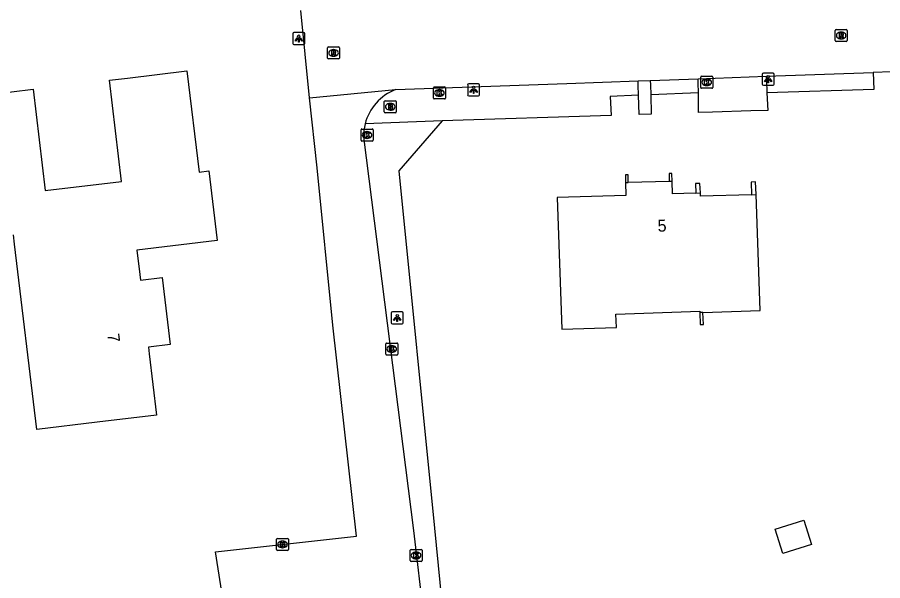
# Model space of a CAD drawing. Extents: x 162417 to 163721, y 384268 to 385416.
# Drawn here: x 163118.6 to 163190.6, y 385144.1 to 385191.1 of the extents above; entities that cross this region are included whole.
import ezdxf

# ---------------------------------------------------------------- set-up
doc = ezdxf.new("R2010")
doc.units = 0
for name, color, linetype in [('IMGEO_Brandkraan', 7, 'Continuous'), ('IMGEO_Grasland_overig', 7, 'Continuous'), ('IMGEO_Groenvoorziening', 7, 'Continuous'), ('IMGEO_Kolk', 7, 'Continuous'), ('IMGEO_Lichtpunt', 7, 'Continuous'), ('IMGEO_Muur', 7, 'Continuous'), ('IMGEO_Pand', 7, 'Continuous'), ('IMGEO_Pand_nummerreeks', 7, 'Continuous'), ('IMGEO_Rijbaan_lokaal_gesloten', 7, 'Continuous'), ('IMGEO_Rioolput', 7, 'Continuous'), ('IMGEO_Voetpad_open', 7, 'Continuous')]:
    doc.layers.add(name, color=color, linetype=linetype)

msp = doc.modelspace()

# ---------------------------------------------------------------- linework, layer by layer
at = {"layer": 'IMGEO_Brandkraan'}
for p, q in [((163149.126, 385183.184), (163149.126, 385184.036)), ((163149.201, 385184.11), (163150.053, 385184.11)), ((163150.127, 385184.036), (163150.127, 385183.184)), ((163149.637, 385183.33), (163149.612, 385183.33)), ((163149.614, 385183.89), (163149.639, 385183.89)), ((163150.053, 385183.11), (163149.201, 385183.11))]:
    msp.add_line(p, q, dxfattribs=at)
for points in [[(163149.126, 385183.184), (163149.126, 385184.036)], [(163149.201, 385184.11), (163150.053, 385184.11)], [(163150.127, 385184.036), (163150.127, 385183.184)], [(163149.474, 385183.81), (163149.474, 385183.41), (163149.687, 385183.41)], [(163149.705, 385183.81), (163149.474, 385183.81)], [(163149.653, 385183.729), (163149.599, 385183.729), (163149.599, 385183.653)], [(163149.599, 385183.653), (163149.652, 385183.653)], [(163149.661, 385183.577), (163149.599, 385183.577), (163149.599, 385183.496)], [(163149.599, 385183.496), (163149.661, 385183.496)], [(163150.053, 385183.11), (163149.201, 385183.11)]]:
    msp.add_lwpolyline(points, dxfattribs=at)
for centre, radius, start, end in [((163149.203, 385184.034), 0.0765, 91.55205, 178.44795), ((163149.203, 385184.034), 0.0765, 91.55205, 178.44795), ((163150.051, 385184.034), 0.0765, 1.55205, 88.44795), ((163150.051, 385184.034), 0.0765, 1.55205, 88.44795), ((163149.654, 385183.691), 0.0379, 267.82845, 90.93552), ((163149.662, 385183.536), 0.0404, 269.87594, 90.50774), ((163149.693, 385183.661), 0.251, 268.66757, 293.53466), ((163149.709, 385183.665), 0.145, 59.4692, 91.53667), ((163149.734, 385183.712), 0.0922, 285.51372, 58.15012), ((163149.739, 385183.52), 0.105, 301.31148, 78.98903), ((163149.203, 385183.186), 0.0765, 181.55205, 268.44795), ((163149.203, 385183.186), 0.0765, 181.55205, 268.44795), ((163150.051, 385183.186), 0.0765, 271.55205, 358.44795), ((163150.051, 385183.186), 0.0765, 271.55205, 358.44795)]:
    msp.add_arc(centre, radius, start, end, dxfattribs=at)
for centre, major_axis, ratio, start_param, end_param in [((163149.613, 385183.61), (-0.387, 0.002), 0.722429, 4.712389, 7.853982), ((163149.638, 385183.61), (-0.39, 0.002), 0.717154, 1.570796, 4.712389)]:
    msp.add_ellipse(centre, major_axis=major_axis, ratio=ratio, start_param=start_param, end_param=end_param, dxfattribs=at)
at = {"layer": 'IMGEO_Grasland_overig'}
for points in [[(163189.829, 385186.477), (163189.883, 385185.048), (163180.989, 385184.763)], [(163175.28, 385184.761), (163171.31, 385184.606)]]:
    msp.add_lwpolyline(points, dxfattribs=at)
at = {"layer": 'IMGEO_Groenvoorziening'}
for points in [[(163170.303, 385184.566), (163167.943, 385184.474), (163168.005, 385182.891), (163153.947, 385182.447)], [(163153.947, 385182.447), (163147.527, 385182.183)], [(163153.947, 385182.447), (163150.333, 385178.267), (163153.309, 385148.485), (163154.07, 385140.868), (163154.89, 385135.836), (163159.712, 385119.619)]]:
    msp.add_lwpolyline(points, dxfattribs=at)
at = {"layer": 'IMGEO_Kolk'}
for p, q in [((163175.472, 385185.222), (163175.472, 385186.074)), ((163175.547, 385186.148), (163176.399, 385186.148)), ((163175.96, 385185.928), (163175.985, 385185.928)), ((163176.473, 385186.074), (163176.473, 385185.222)), ((163153.215, 385184.334), (163153.215, 385185.186)), ((163153.29, 385185.26), (163154.142, 385185.26)), ((163153.703, 385185.04), (163153.728, 385185.04)), ((163154.216, 385185.186), (163154.216, 385184.334)), ((163176.399, 385185.148), (163175.547, 385185.148)), ((163175.983, 385185.368), (163175.958, 385185.368)), ((163154.142, 385184.26), (163153.29, 385184.26)), ((163153.726, 385184.48), (163153.701, 385184.48)), ((163147.187, 385180.83), (163147.187, 385181.682)), ((163147.262, 385181.756), (163148.114, 385181.756)), ((163147.675, 385181.536), (163147.7, 385181.536)), ((163148.188, 385181.682), (163148.188, 385180.83)), ((163148.114, 385180.756), (163147.262, 385180.756)), ((163147.698, 385180.976), (163147.673, 385180.976)), ((163149.247, 385162.996), (163149.247, 385163.848)), ((163149.322, 385163.922), (163150.174, 385163.922)), ((163150.248, 385163.848), (163150.248, 385162.996)), ((163149.758, 385163.142), (163149.733, 385163.142)), ((163149.735, 385163.702), (163149.76, 385163.702)), ((163150.174, 385162.922), (163149.322, 385162.922)), ((163140.149, 385146.714), (163140.149, 385147.566)), ((163140.224, 385147.64), (163141.076, 385147.64)), ((163140.637, 385147.42), (163140.662, 385147.42)), ((163141.15, 385147.566), (163141.15, 385146.714)), ((163141.076, 385146.64), (163140.224, 385146.64)), ((163140.66, 385146.86), (163140.635, 385146.86)), ((163151.277, 385145.795), (163151.277, 385146.647)), ((163151.352, 385146.721), (163152.204, 385146.721)), ((163152.278, 385146.647), (163152.278, 385145.795)), ((163151.788, 385145.941), (163151.763, 385145.941)), ((163151.765, 385146.501), (163151.79, 385146.501)), ((163152.204, 385145.721), (163151.352, 385145.721))]:
    msp.add_line(p, q, dxfattribs=at)
for points in [[(163175.472, 385185.222), (163175.472, 385186.074)], [(163175.547, 385186.148), (163176.399, 385186.148)], [(163175.793, 385185.848), (163175.916, 385185.848), (163175.916, 385185.697), (163176.046, 385185.848), (163176.21, 385185.848), (163176.064, 385185.697), (163176.217, 385185.448), (163176.065, 385185.448), (163175.98, 385185.612), (163175.916, 385185.545), (163175.916, 385185.448), (163175.793, 385185.448), (163175.793, 385185.848)], [(163176.473, 385186.074), (163176.473, 385185.222)], [(163153.215, 385184.334), (163153.215, 385185.186)], [(163153.29, 385185.26), (163154.142, 385185.26)], [(163153.536, 385184.96), (163153.659, 385184.96), (163153.659, 385184.809), (163153.789, 385184.96), (163153.953, 385184.96), (163153.807, 385184.809), (163153.96, 385184.56), (163153.808, 385184.56), (163153.723, 385184.724), (163153.659, 385184.657), (163153.659, 385184.56), (163153.536, 385184.56), (163153.536, 385184.96)], [(163154.216, 385185.186), (163154.216, 385184.334)], [(163176.399, 385185.148), (163175.547, 385185.148)], [(163154.142, 385184.26), (163153.29, 385184.26)], [(163147.187, 385180.83), (163147.187, 385181.682)], [(163147.262, 385181.756), (163148.114, 385181.756)], [(163147.508, 385181.456), (163147.631, 385181.456), (163147.631, 385181.305), (163147.761, 385181.456), (163147.925, 385181.456), (163147.779, 385181.305), (163147.932, 385181.056), (163147.78, 385181.056), (163147.695, 385181.22), (163147.631, 385181.153), (163147.631, 385181.056), (163147.508, 385181.056), (163147.508, 385181.456)], [(163148.188, 385181.682), (163148.188, 385180.83)], [(163148.114, 385180.756), (163147.262, 385180.756)], [(163149.247, 385162.996), (163149.247, 385163.848)], [(163149.322, 385163.922), (163150.174, 385163.922)], [(163150.248, 385163.848), (163150.248, 385162.996)], [(163149.568, 385163.622), (163149.691, 385163.622), (163149.691, 385163.471), (163149.821, 385163.622), (163149.985, 385163.622), (163149.839, 385163.471), (163149.992, 385163.222), (163149.84, 385163.222), (163149.755, 385163.386), (163149.691, 385163.319), (163149.691, 385163.222), (163149.568, 385163.222), (163149.568, 385163.622)], [(163150.174, 385162.922), (163149.322, 385162.922)], [(163140.149, 385146.714), (163140.149, 385147.566)], [(163140.224, 385147.64), (163141.076, 385147.64)], [(163140.47, 385147.34), (163140.593, 385147.34), (163140.593, 385147.189), (163140.723, 385147.34), (163140.887, 385147.34), (163140.741, 385147.189), (163140.894, 385146.94), (163140.742, 385146.94), (163140.657, 385147.104), (163140.593, 385147.037), (163140.593, 385146.94), (163140.47, 385146.94), (163140.47, 385147.34)], [(163141.15, 385147.566), (163141.15, 385146.714)], [(163141.076, 385146.64), (163140.224, 385146.64)], [(163151.277, 385145.795), (163151.277, 385146.647)], [(163151.352, 385146.721), (163152.204, 385146.721)], [(163152.278, 385146.647), (163152.278, 385145.795)], [(163151.598, 385146.421), (163151.721, 385146.421), (163151.721, 385146.27), (163151.851, 385146.421), (163152.015, 385146.421), (163151.869, 385146.27), (163152.022, 385146.021), (163151.87, 385146.021), (163151.785, 385146.185), (163151.721, 385146.118), (163151.721, 385146.021), (163151.598, 385146.021), (163151.598, 385146.421)], [(163152.204, 385145.721), (163151.352, 385145.721)]]:
    msp.add_lwpolyline(points, dxfattribs=at)
for centre, start, end in [((163175.549, 385186.072), 91.55205, 178.44795), ((163175.549, 385186.072), 91.55205, 178.44795), ((163176.397, 385186.072), 1.55205, 88.44795), ((163176.397, 385186.072), 1.55205, 88.44795), ((163153.292, 385185.184), 91.55205, 178.44795), ((163153.292, 385185.184), 91.55205, 178.44795), ((163154.14, 385185.184), 1.55205, 88.44795), ((163154.14, 385185.184), 1.55205, 88.44795), ((163175.549, 385185.224), 181.55205, 268.44795), ((163175.549, 385185.224), 181.55205, 268.44795), ((163176.397, 385185.224), 271.55205, 358.44795), ((163176.397, 385185.224), 271.55205, 358.44795), ((163153.292, 385184.336), 181.55205, 268.44795), ((163153.292, 385184.336), 181.55205, 268.44795), ((163154.14, 385184.336), 271.55205, 358.44795), ((163154.14, 385184.336), 271.55205, 358.44795), ((163147.264, 385181.68), 91.55205, 178.44795), ((163147.264, 385181.68), 91.55205, 178.44795), ((163148.112, 385181.68), 1.55205, 88.44795), ((163148.112, 385181.68), 1.55205, 88.44795), ((163147.264, 385180.832), 181.55205, 268.44795), ((163147.264, 385180.832), 181.55205, 268.44795), ((163148.112, 385180.832), 271.55205, 358.44795), ((163148.112, 385180.832), 271.55205, 358.44795), ((163149.324, 385163.846), 91.55205, 178.44795), ((163149.324, 385163.846), 91.55205, 178.44795), ((163150.172, 385163.846), 1.55205, 88.44795), ((163150.172, 385163.846), 1.55205, 88.44795), ((163149.324, 385162.998), 181.55205, 268.44795), ((163149.324, 385162.998), 181.55205, 268.44795), ((163150.172, 385162.998), 271.55205, 358.44795), ((163150.172, 385162.998), 271.55205, 358.44795), ((163140.226, 385147.564), 91.55205, 178.44795), ((163140.226, 385147.564), 91.55205, 178.44795), ((163141.074, 385147.564), 1.55205, 88.44795), ((163141.074, 385147.564), 1.55205, 88.44795), ((163140.226, 385146.716), 181.55205, 268.44795), ((163140.226, 385146.716), 181.55205, 268.44795), ((163141.074, 385146.716), 271.55205, 358.44795), ((163141.074, 385146.716), 271.55205, 358.44795), ((163151.354, 385146.645), 91.55205, 178.44795), ((163151.354, 385146.645), 91.55205, 178.44795), ((163152.202, 385146.645), 1.55205, 88.44795), ((163152.202, 385146.645), 1.55205, 88.44795), ((163151.354, 385145.797), 181.55205, 268.44795), ((163151.354, 385145.797), 181.55205, 268.44795), ((163152.202, 385145.797), 271.55205, 358.44795), ((163152.202, 385145.797), 271.55205, 358.44795)]:
    msp.add_arc(centre, 0.0765, start, end, dxfattribs=at)
for centre, major_axis, ratio, start_param, end_param in [((163175.959, 385185.648), (-0.387, 0.002), 0.722429, 4.712389, 7.853982), ((163175.984, 385185.648), (-0.39, 0.002), 0.717154, 1.570796, 4.712389), ((163153.702, 385184.76), (-0.387, 0.002), 0.722429, 4.712389, 7.853982), ((163153.727, 385184.76), (-0.39, 0.002), 0.717154, 1.570796, 4.712389), ((163147.674, 385181.256), (-0.387, 0.002), 0.722429, 4.712389, 7.853982), ((163147.699, 385181.256), (-0.39, 0.002), 0.717154, 1.570796, 4.712389), ((163149.734, 385163.422), (-0.387, 0.002), 0.722429, 4.712389, 7.853982), ((163149.759, 385163.422), (-0.39, 0.002), 0.717154, 1.570796, 4.712389), ((163140.636, 385147.14), (-0.387, 0.002), 0.722429, 4.712389, 7.853982), ((163140.661, 385147.14), (-0.39, 0.002), 0.717154, 1.570796, 4.712389), ((163151.764, 385146.221), (-0.387, 0.002), 0.722429, 4.712389, 7.853982), ((163151.789, 385146.221), (-0.39, 0.002), 0.717154, 1.570796, 4.712389)]:
    msp.add_ellipse(centre, major_axis=major_axis, ratio=ratio, start_param=start_param, end_param=end_param, dxfattribs=at)
at = {"layer": 'IMGEO_Lichtpunt'}
for p, q in [((163142.407, 385189.787), (163141.599, 385189.787)), ((163142.407, 385189.787), (163141.599, 385189.787)), ((163141.505, 385189.692), (163141.505, 385188.885)), ((163141.505, 385189.692), (163141.505, 385188.885)), ((163142.501, 385188.885), (163142.501, 385189.692)), ((163142.501, 385188.885), (163142.501, 385189.692)), ((163141.599, 385188.791), (163142.407, 385188.791)), ((163141.599, 385188.791), (163142.407, 385188.791)), ((163180.6, 385186.307), (163180.6, 385185.5)), ((163180.6, 385186.307), (163180.6, 385185.5)), ((163181.502, 385186.402), (163180.694, 385186.402)), ((163181.502, 385186.402), (163180.694, 385186.402)), ((163181.596, 385185.5), (163181.596, 385186.307)), ((163181.596, 385185.5), (163181.596, 385186.307)), ((163156.971, 385185.516), (163156.163, 385185.516)), ((163156.971, 385185.516), (163156.163, 385185.516)), ((163156.069, 385185.421), (163156.069, 385184.614)), ((163156.069, 385185.421), (163156.069, 385184.614)), ((163157.065, 385184.614), (163157.065, 385185.421)), ((163157.065, 385184.614), (163157.065, 385185.421)), ((163180.694, 385185.406), (163181.502, 385185.406)), ((163180.694, 385185.406), (163181.502, 385185.406)), ((163156.163, 385184.52), (163156.971, 385184.52)), ((163156.163, 385184.52), (163156.971, 385184.52)), ((163149.706, 385166.415), (163149.706, 385165.608)), ((163149.706, 385166.415), (163149.706, 385165.608)), ((163150.608, 385166.51), (163149.8, 385166.51)), ((163150.608, 385166.51), (163149.8, 385166.51)), ((163150.702, 385165.608), (163150.702, 385166.415)), ((163150.702, 385165.608), (163150.702, 385166.415)), ((163149.8, 385165.514), (163150.608, 385165.514)), ((163149.8, 385165.514), (163150.608, 385165.514))]:
    msp.add_line(p, q, dxfattribs=at)
for points in [[(163141.879, 385189.356), (163141.918, 385189.328), (163141.73, 385189.066), (163141.692, 385189.093), (163141.879, 385189.356)], [(163141.981, 385189.308), (163142.028, 385189.308), (163142.028, 385188.986), (163141.981, 385188.986), (163141.981, 385189.308)], [(163142.091, 385189.328), (163142.129, 385189.355), (163142.316, 385189.093), (163142.277, 385189.065), (163142.091, 385189.328)], [(163180.974, 385185.971), (163181.013, 385185.943), (163180.825, 385185.681), (163180.787, 385185.708), (163180.974, 385185.971)], [(163181.076, 385185.923), (163181.123, 385185.923), (163181.123, 385185.601), (163181.076, 385185.601), (163181.076, 385185.923)], [(163181.186, 385185.943), (163181.224, 385185.97), (163181.411, 385185.708), (163181.372, 385185.68), (163181.186, 385185.943)], [(163156.443, 385185.085), (163156.482, 385185.057), (163156.294, 385184.795), (163156.256, 385184.822), (163156.443, 385185.085)], [(163156.545, 385185.037), (163156.592, 385185.037), (163156.592, 385184.715), (163156.545, 385184.715), (163156.545, 385185.037)], [(163156.655, 385185.057), (163156.693, 385185.084), (163156.88, 385184.822), (163156.841, 385184.794), (163156.655, 385185.057)], [(163150.08, 385166.079), (163150.119, 385166.051), (163149.931, 385165.789), (163149.893, 385165.816), (163150.08, 385166.079)], [(163150.182, 385166.031), (163150.229, 385166.031), (163150.229, 385165.709), (163150.182, 385165.709), (163150.182, 385166.031)], [(163150.292, 385166.051), (163150.33, 385166.078), (163150.517, 385165.816), (163150.478, 385165.788), (163150.292, 385166.051)]]:
    msp.add_lwpolyline(points, dxfattribs=at)
for centre in [(163142.004, 385189.49), (163181.099, 385186.105), (163156.568, 385185.219), (163150.205, 385166.213)]:
    msp.add_circle(centre, 0.0994, dxfattribs=at)
for centre, start, end in [((163141.599, 385189.692), 90, 180), ((163141.599, 385189.692), 90, 180), ((163142.407, 385189.692), 0, 90), ((163142.407, 385189.692), 0, 90), ((163141.599, 385188.885), 180, 270), ((163141.599, 385188.885), 180, 270), ((163142.407, 385188.885), 270, 0), ((163142.407, 385188.885), 270, 360), ((163180.694, 385186.307), 90, 180), ((163180.694, 385186.307), 90, 180), ((163181.502, 385186.307), 0, 90), ((163181.502, 385186.307), 0, 90), ((163156.163, 385185.421), 90, 180), ((163156.163, 385185.421), 90, 180), ((163156.971, 385185.421), 0, 90), ((163156.971, 385185.421), 0, 90), ((163180.694, 385185.5), 180, 270), ((163180.694, 385185.5), 180, 270), ((163181.502, 385185.5), 270, 0), ((163181.502, 385185.5), 270, 360), ((163156.163, 385184.614), 180, 270), ((163156.163, 385184.614), 180, 270), ((163156.971, 385184.614), 270, 0), ((163156.971, 385184.614), 270, 360), ((163149.8, 385166.415), 90, 180), ((163149.8, 385166.415), 90, 180), ((163150.608, 385166.415), 0, 90), ((163150.608, 385166.415), 0, 90), ((163149.8, 385165.608), 180, 270), ((163149.8, 385165.608), 180, 270), ((163150.608, 385165.608), 270, 0), ((163150.608, 385165.608), 270, 360)]:
    msp.add_arc(centre, 0.0946, start, end, dxfattribs=at)
at = {"layer": 'IMGEO_Muur'}
for points in [[(163169.447, 385177.295), (163169.436, 385177.945), (163169.207, 385177.941), (163169.223, 385177.289)], [(163173.092, 385177.394), (163173.067, 385178.049), (163172.839, 385178.04), (163172.849, 385177.387)], [(163175.452, 385176.43), (163175.403, 385177.217), (163175.028, 385177.203), (163175.058, 385176.415)], [(163180.086, 385176.288), (163180.049, 385177.352), (163179.663, 385177.332), (163179.716, 385176.278)], [(163175.393, 385166.468), (163175.428, 385165.468), (163175.698, 385165.477), (163175.663, 385166.477)]]:
    msp.add_lwpolyline(points, dxfattribs=at)
at = {"layer": 'IMGEO_Pand'}
for points in [[(163127.257, 385177.392), (163126.242, 385185.813), (163127.731, 385185.992), (163132.695, 385186.59), (163133.709, 385178.169), (163134.503, 385178.265), (163135.204, 385172.452), (163128.516, 385171.646), (163128.76, 385169.618), (163128.815, 385169.161), (163130.631, 385169.38), (163131.304, 385163.788), (163129.489, 385163.57), (163129.554, 385163.032), (163130.17, 385157.918), (163125.206, 385157.32), (163120.193, 385156.716), (163118.332, 385172.165), (163118.24, 385172.933)], [(163113.667, 385175.784), (163112.647, 385175.661), (163113.149, 385171.482), (163098.854, 385169.759), (163097.995, 385176.887), (163095.481, 385176.585), (163095.049, 385180.167), (163112.88, 385182.316), (163112.794, 385183.031), (163112.654, 385184.193), (163119.882, 385185.064), (163120.899, 385176.626), (163127.257, 385177.392)], [(163169.223, 385177.289), (163169.25, 385176.225), (163163.525, 385176.037), (163163.905, 385165.069), (163168.452, 385165.226), (163168.414, 385166.335), (163175.389, 385166.577), (163175.393, 385166.468)], [(163169.223, 385177.289), (163169.447, 385177.295)], [(163172.849, 385177.387), (163169.447, 385177.295)], [(163173.092, 385177.394), (163172.849, 385177.387)], [(163175.058, 385176.415), (163174.081, 385176.377), (163173.133, 385176.34), (163173.092, 385177.394)], [(163175.058, 385176.415), (163175.452, 385176.43)], [(163179.716, 385176.278), (163175.469, 385176.158), (163175.452, 385176.43)], [(163175.663, 385166.477), (163180.42, 385166.641), (163180.086, 385176.288)], [(163179.716, 385176.278), (163180.086, 385176.288)], [(163175.663, 385166.477), (163175.393, 385166.468)], [(163184.689, 385147.145), (163182.304, 385146.395), (163181.674, 385148.398), (163184.059, 385149.148), (163184.689, 385147.145)]]:
    msp.add_lwpolyline(points, dxfattribs=at)
at = {"layer": 'IMGEO_Rijbaan_lokaal_gesloten'}
for points in [[(163142.898, 385184.347), (163142.168, 385191.618)], [(163180.93, 385186.154), (163189.829, 385186.477)], [(163191.374, 385186.533), (163189.829, 385186.477)], [(163150.057, 385185.04), (163164.338, 385185.551), (163170.26, 385185.766)], [(163170.26, 385185.766), (163171.272, 385185.803)], [(163171.272, 385185.803), (163175.255, 385185.948)], [(163175.255, 385185.948), (163180.93, 385186.154)], [(163142.898, 385184.347), (163150.057, 385185.04)], [(163137.312, 385134.453), (163136.866, 385135.951), (163136.488, 385137.486), (163135.083, 385146.53), (163146.808, 385147.82), (163144.847, 385165.423), (163143.544, 385178.517), (163142.898, 385184.347)], [(163147.389, 385181.095), (163151.558, 385148.307), (163152.419, 385140.972)]]:
    msp.add_lwpolyline(points, dxfattribs=at)
for centre, radius, start, end in [((163151.62, 385181.107), 4.232, 111.67378, 165.2736), ((163151.675, 385181.104), 4.286, 165.42033, 180.12228)]:
    msp.add_arc(centre, radius, start, end, dxfattribs=at)
at = {"layer": 'IMGEO_Rioolput'}
for p, q in [((163186.671, 385189.125), (163186.671, 385189.977)), ((163186.746, 385190.051), (163187.598, 385190.051)), ((163187.159, 385189.831), (163187.184, 385189.831)), ((163187.672, 385189.977), (163187.672, 385189.125)), ((163187.598, 385189.051), (163186.746, 385189.051)), ((163187.182, 385189.271), (163187.157, 385189.271)), ((163144.398, 385187.67), (163144.398, 385188.522)), ((163144.473, 385188.596), (163145.325, 385188.596)), ((163144.886, 385188.376), (163144.911, 385188.376)), ((163145.399, 385188.522), (163145.399, 385187.67)), ((163144.909, 385187.816), (163144.884, 385187.816)), ((163145.325, 385187.596), (163144.473, 385187.596))]:
    msp.add_line(p, q, dxfattribs=at)
for points in [[(163186.671, 385189.125), (163186.671, 385189.977)], [(163186.746, 385190.051), (163187.598, 385190.051)], [(163187.672, 385189.977), (163187.672, 385189.125)], [(163187.598, 385189.051), (163186.746, 385189.051)], [(163187.26, 385189.749), (163187.008, 385189.751), (163187.008, 385189.351)], [(163187.008, 385189.351), (163187.132, 385189.351), (163187.132, 385189.513), (163187.143, 385189.513)], [(163187.186, 385189.67), (163187.132, 385189.67), (163187.132, 385189.589)], [(163187.132, 385189.589), (163187.184, 385189.589)], [(163187.19, 385189.484), (163187.261, 385189.351), (163187.401, 385189.351), (163187.336, 385189.477)], [(163144.398, 385187.67), (163144.398, 385188.522)], [(163144.473, 385188.596), (163145.325, 385188.596)], [(163145.399, 385188.522), (163145.399, 385187.67)], [(163144.987, 385188.294), (163144.735, 385188.296), (163144.735, 385187.896)], [(163144.735, 385187.896), (163144.859, 385187.896), (163144.859, 385188.058), (163144.87, 385188.058)], [(163144.913, 385188.215), (163144.859, 385188.215), (163144.859, 385188.134)], [(163144.859, 385188.134), (163144.911, 385188.134)], [(163144.917, 385188.029), (163144.988, 385187.896), (163145.128, 385187.896), (163145.063, 385188.022)], [(163145.325, 385187.596), (163144.473, 385187.596)]]:
    msp.add_lwpolyline(points, dxfattribs=at)
for centre, radius, start, end in [((163186.748, 385189.975), 0.0765, 91.55205, 178.44795), ((163186.748, 385189.975), 0.0765, 91.55205, 178.44795), ((163187.596, 385189.975), 0.0765, 1.55205, 88.44795), ((163187.596, 385189.975), 0.0765, 1.55205, 88.44795), ((163186.748, 385189.127), 0.0765, 181.55205, 268.44795), ((163186.748, 385189.127), 0.0765, 181.55205, 268.44795), ((163187.142, 385189.46), 0.0533, 26.02933, 88.69889), ((163187.168, 385189.778), 0.19, 274.7715, 282.96867), ((163187.192, 385189.574), 0.0964, 77.00612, 93.18647), ((163187.206, 385189.631), 0.0378, 276.66336, 79.67722), ((163187.259, 385189.639), 0.109, 350.36119, 89.41601), ((163187.257, 385189.639), 0.112, 277.58423, 350.98172), ((163187.241, 385189.424), 0.108, 29.51342, 73.79051), ((163187.596, 385189.127), 0.0765, 271.55205, 358.44795), ((163187.596, 385189.127), 0.0765, 271.55205, 358.44795), ((163144.475, 385188.52), 0.0765, 91.55205, 178.44795), ((163144.475, 385188.52), 0.0765, 91.55205, 178.44795), ((163145.323, 385188.52), 0.0765, 1.55205, 88.44795), ((163145.323, 385188.52), 0.0765, 1.55205, 88.44795), ((163144.475, 385187.672), 0.0765, 181.55205, 268.44795), ((163144.475, 385187.672), 0.0765, 181.55205, 268.44795), ((163144.869, 385188.005), 0.0533, 26.02933, 88.69889), ((163144.895, 385188.323), 0.19, 274.7715, 282.96867), ((163144.919, 385188.119), 0.0964, 77.00612, 93.18647), ((163144.933, 385188.176), 0.0378, 276.66336, 79.67722), ((163144.986, 385188.184), 0.109, 350.36119, 89.41601), ((163144.984, 385188.184), 0.112, 277.58423, 350.98172), ((163144.968, 385187.969), 0.108, 29.51342, 73.79051), ((163145.323, 385187.672), 0.0765, 271.55205, 358.44795), ((163145.323, 385187.672), 0.0765, 271.55205, 358.44795)]:
    msp.add_arc(centre, radius, start, end, dxfattribs=at)
for centre, major_axis, ratio, start_param, end_param in [((163187.158, 385189.551), (-0.387, 0.002), 0.722429, 4.712389, 7.853982), ((163187.183, 385189.551), (-0.39, 0.002), 0.717154, 1.570796, 4.712389), ((163144.885, 385188.096), (-0.387, 0.002), 0.722429, 4.712389, 7.853982), ((163144.91, 385188.096), (-0.39, 0.002), 0.717154, 1.570796, 4.712389)]:
    msp.add_ellipse(centre, major_axis=major_axis, ratio=ratio, start_param=start_param, end_param=end_param, dxfattribs=at)
at = {"layer": 'IMGEO_Voetpad_open'}
for points in [[(163170.303, 385184.566), (163170.272, 385185.409), (163170.26, 385185.766)], [(163171.272, 385185.803), (163171.284, 385185.448), (163171.31, 385184.606)], [(163175.28, 385184.761), (163175.268, 385185.602), (163175.255, 385185.948)], [(163180.93, 385186.154), (163180.944, 385185.821), (163180.989, 385184.763)], [(163180.989, 385184.763), (163181.052, 385183.302), (163179.658, 385183.258), (163176.449, 385183.157), (163175.302, 385183.121), (163175.28, 385184.761)], [(163171.31, 385184.606), (163171.361, 385182.997), (163170.361, 385182.965), (163170.303, 385184.566)]]:
    msp.add_lwpolyline(points, dxfattribs=at)

# ---------------------------------------------------------------- texts
at = {"layer": 'IMGEO_Pand_nummerreeks'}
for s, rotation, p in [('5', 2.5382, (163171.905, 385173.189)), ('7', 276.86955, (163126.054, 385164.663))]:
    msp.add_text(s, height=1, rotation=rotation, dxfattribs=at).set_placement(p)

doc.saveas('drawing.dxf')
